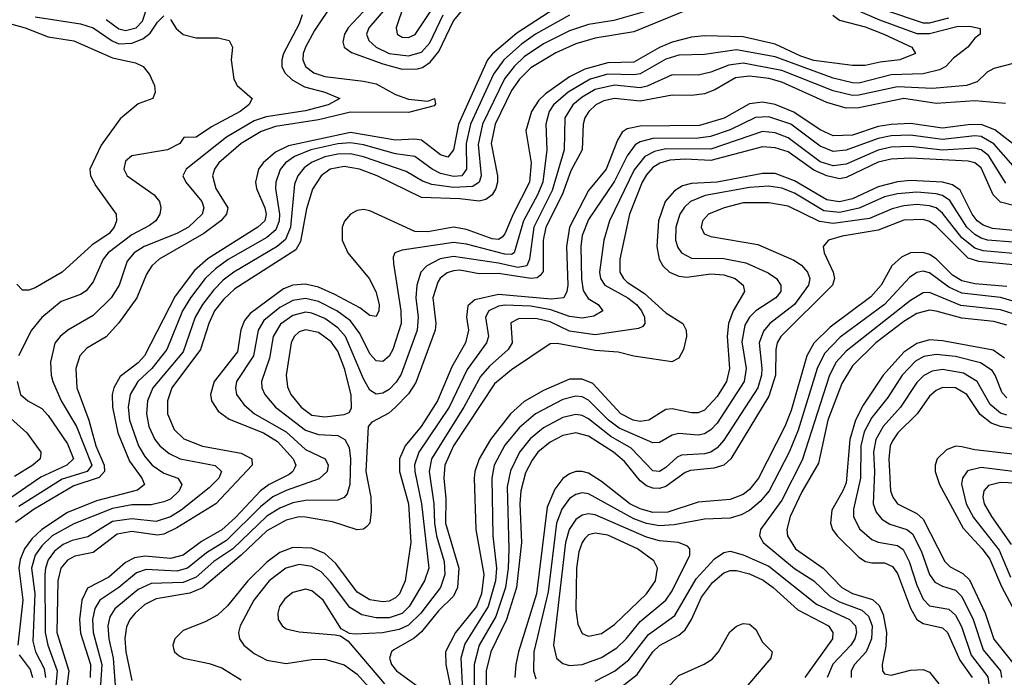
# Model space of a CAD drawing. Header units: inches. Extents: x 501365 to 657855, y 482276 to 547543.
# Tile 353 of 656: x 614381 to 617442, y 494930 to 496975. Entities that reach past the tile are written whole.
import ezdxf

# ---------------------------------------------------------------- set-up
doc = ezdxf.new("R2010")
doc.units = ezdxf.units.IN
doc.header["$MEASUREMENT"] = 0
doc.layers.add('A6419', color=7, linetype='Continuous')

msp = doc.modelspace()

# ---------------------------------------------------------------- linework, layer by layer
at = {"layer": 'A6419', "color": 5}
for points, elevation in [([(614650, 496975.6), (614690, 496946.6), (614710, 496941.2), (614743.9, 496950), (614763.2, 496970), (614795.8, 497070)], 2360), ([(615357.3, 497030), (615298.1, 496941.9), (615269.5, 496890), (615262.6, 496870), (615262, 496850), (615269.7, 496830), (615295.3, 496810), (615330, 496798.5), (615450, 496784.1), (615490, 496775.2), (615550, 496742.6), (615590, 496728.1), (615650, 496722), (615670.4, 496730), (615673.6, 496713.6), (615670, 496707.7), (615590, 496687), (615410, 496687.2), (615310, 496664), (615176.7, 496643.3), (615132.1, 496627.9), (615069.7, 496590), (615000.8, 496530), (614987, 496510), (614980.8, 496490), (614991.3, 496450), (615028.4, 496390), (615024.2, 496370), (615007.1, 496350), (614953.4, 496310), (614815.2, 496230), (614792, 496210), (614775.7, 496184.3), (614746.1, 496110), (614690, 496032), (614650, 495989.4), (614590, 495954.1), (614568.2, 495930), (614555.8, 495890), (614559.5, 495830), (614596.1, 495730), (614618, 495650), (614644, 495590), (614645.5, 495570), (614628.9, 495551.1), (614550, 495525.8), (614426.6, 495453.4), (614368.7, 495411.3)], 2380), ([(616044.4, 497010), (615926.9, 496933.1), (615851.2, 496868.8), (615835.4, 496850), (615745.7, 496650), (615729.5, 496570.5), (615711.9, 496548.1), (615690, 496555.3), (615630, 496600.1), (615610, 496603.4), (615550, 496600), (615410, 496624.7), (615217.1, 496582.9), (615176.9, 496563.1), (615137.9, 496530), (615123.6, 496510), (615114.3, 496470), (615117.6, 496450), (615143.9, 496390), (615147.8, 496370), (615143.1, 496350), (615121.5, 496330), (614967.6, 496232.4), (614924.8, 496195.2), (614864.3, 496115.7), (614769.1, 495930), (614750, 495907.7), (614694.2, 495865.8), (614673.6, 495830), (614669.3, 495810), (614670.3, 495770), (614686.1, 495690), (614722.7, 495602.7), (614760.8, 495550), (614769.6, 495530), (614747.6, 495512.4), (614620.7, 495479.3), (614530, 495442.5), (614450.1, 495389.8), (614419.2, 495360.8), (614396.6, 495330), (614383.4, 495296.6), (614379, 495270), (614391.7, 495170), (614375.4, 495030)], 2420), ([(616970.6, 497010.6), (617054.4, 496974.4), (617170, 496932.3), (617210, 496931.8), (617294.3, 496954.3), (617335.1, 496955.1), (617367.5, 496947.5), (617366.9, 496930), (617350, 496917.8), (617328.7, 496890), (617284.2, 496855.8), (617259.8, 496830), (617240.3, 496819.7), (617190, 496806.5), (617090, 496803.2), (616990, 496777.7), (616970, 496778.3), (616910, 496792.9), (616730, 496859.2), (616610, 496881.2), (616510, 496866.4), (616430, 496864.5), (616390, 496852.4), (616310, 496807.2), (616290, 496803.4), (616210, 496806.2), (616154.6, 496790), (616086.8, 496750), (616040.4, 496710), (616027.4, 496690), (616016.7, 496650), (616020.4, 496570), (616007.1, 496470), (615991.3, 496430), (615948, 496350), (615918.8, 496250), (615910, 496245), (615890, 496246.5), (615770, 496277.2), (615730, 496282.5), (615570, 496258.5), (615547.6, 496250), (615542.8, 496237.2), (615543.1, 496216.9), (615566.3, 496070), (615566.9, 496030), (615541.8, 495950), (615530, 495928.7), (615510, 495912.2), (615490, 495914), (615470, 495936.4), (615438.9, 495998.9), (615410, 496039.2), (615367.6, 496070), (615310, 496099), (615270, 496108.3), (615230, 496101.5), (615190, 496080.7), (615140.5, 496039.5), (615122.9, 496010), (615108.3, 495930), (615055.9, 495850), (615052.1, 495830), (615055.5, 495810), (615078.3, 495778.3), (615111.5, 495750), (615210, 495693.4), (615270, 495638.7), (615330.9, 495610), (615340.7, 495590), (615337.3, 495570), (615312.5, 495547.5), (615210, 495511.3), (615168.5, 495491.5), (615130, 495460.4), (615024.4, 495355.6), (614962.2, 495317.8), (614903.1, 495270), (614870, 495260.1), (614774.3, 495265.7), (614744.8, 495255.2), (614690, 495209.7), (614630.4, 495170), (614615.4, 495144.6), (614607.5, 495110), (614609.6, 495070), (614636.9, 494970), (614631.6, 494890)], 2540), ([(615464.4, 497015.6), (615402.5, 496950), (615391.3, 496930), (615386.4, 496906.4), (615390.1, 496890), (615412.9, 496872.9), (615510, 496837.9), (615570, 496821.5), (615617.9, 496822.1), (615633.4, 496826.6), (615657.4, 496842.6), (615683.9, 496876.1), (615730, 496972), (615762.5, 497010)], 2420), ([(615518.8, 497010), (615467, 496950), (615459.7, 496930), (615466.5, 496910), (615489.6, 496890), (615530.2, 496870), (615590, 496862.4), (615630, 496873.9), (615656.7, 496903.3), (615698.1, 496990)], 2440), ([(615576.8, 497023.2), (615551.7, 496950), (615554.3, 496930), (615570, 496920.8), (615590, 496920.1), (615610.8, 496929.2), (615674.7, 497025.3)], 2460), ([(614850, 496976), (614867.5, 496947.5), (614890, 496928.8), (614930, 496919), (614998.8, 496918.8), (615032.4, 496910), (615042.6, 496890), (615039, 496850), (615047.4, 496790), (615057.4, 496770), (615104.6, 496730), (615094.2, 496710), (615066.3, 496690), (614978, 496642), (614930, 496609.3), (614891.7, 496608.3), (614878.9, 496590), (614841.1, 496570), (614730, 496551.3), (614710, 496535.1), (614705.5, 496510), (614716, 496490), (614799, 496430), (614816.3, 496410), (614820.1, 496390), (614816.6, 496370), (614804.5, 496350), (614785.2, 496334.8), (614730, 496306.1), (614656.7, 496250), (614641, 496230), (614610, 496160.3), (614587.8, 496132.2), (614570, 496120.8), (614510, 496098.7), (614450, 496049.3), (614417.8, 496010), (614377.5, 495930)], 2340), ([(615259.5, 496990), (615250, 496962.5), (615201.7, 496870), (615196, 496850), (615196.5, 496830), (615205.2, 496810), (615228.5, 496788.5), (615266.4, 496766.4), (615330.4, 496750), (615376.9, 496730), (615340.2, 496710), (615270, 496691.2), (615147.4, 496672.6), (615110, 496660.1), (615024.4, 496610), (614898.6, 496510), (614888.1, 496490), (614897.5, 496470), (614947.7, 496410), (614953.7, 496390), (614948.5, 496370), (614905.9, 496330), (614869.5, 496310), (614768.3, 496270), (614737.2, 496250), (614715.8, 496224.2), (614690.9, 496150), (614665.4, 496110), (614610, 496054.9), (614530.7, 496009.3), (614507.1, 495990), (614491.2, 495968.8), (614477.2, 495910), (614479.2, 495870), (614484.9, 495850), (614510.1, 495789.9), (614558.3, 495710), (614605.8, 495590), (614590.8, 495570), (614513.5, 495546.5), (614378.9, 495461.1)], 2360), ([(616090, 496989), (615984.9, 496930), (615941.2, 496898.8), (615886.7, 496850), (615853.9, 496806.1), (615782.4, 496650), (615769.5, 496590), (615770.3, 496510), (615756.2, 496490), (615730, 496487.3), (615690, 496497.3), (615663.7, 496510), (615609.5, 496549.5), (615550, 496557.9), (615450, 496585.8), (615410, 496592.6), (615370, 496588.6), (615286.8, 496570), (615235.4, 496550), (615207.2, 496530), (615190.9, 496509.1), (615177.8, 496470), (615176.8, 496450), (615188.7, 496370), (615187.9, 496350), (615178.1, 496321.9), (615150, 496297.8), (615030, 496229), (614990, 496200.1), (614958.4, 496170), (614912.1, 496110), (614887.6, 496070), (614838.6, 495950), (614792.2, 495890), (614748.7, 495850), (614724.6, 495810), (614718.6, 495770), (614722.5, 495730), (614750.4, 495650), (614770, 495616.6), (614792.8, 495590), (614830, 495565.5), (614872.6, 495550), (614885.7, 495530), (614877, 495510), (614850, 495484.4), (614830, 495475.7), (614790, 495466.6), (614730, 495466.2), (614670, 495454.8), (614550, 495407.6), (614482, 495370), (614450, 495339.4), (614429.6, 495310), (614418.1, 495270), (614428.3, 495190), (614422.5, 495042.5), (614430.3, 495010), (614457.5, 494957.5), (614461.8, 494930)], 2440), ([(614430, 496984.1), (614570, 496962.6), (614610, 496949.5), (614669.1, 496909.1), (614690, 496900.5), (614730, 496901.7), (614764.6, 496915.4), (614786.7, 496933.3), (614810, 496967.8), (614830, 496987.4)], 2340), ([(616330, 497001.1), (616227.8, 496972.2), (616150, 496960.4), (616090, 496940.2), (616010, 496900.3), (615950, 496860), (615918.3, 496830), (615888.9, 496791.1), (615820.5, 496650), (615806.7, 496586.7), (615815.6, 496490), (615809.4, 496470), (615790, 496456.3), (615730, 496453.4), (615662.5, 496462.5), (615633.2, 496473.2), (615582.6, 496502.6), (615450, 496549.1), (615410, 496557.8), (615370, 496556.8), (615330, 496548.4), (615288.8, 496531.2), (615265.9, 496514.1), (615246.5, 496490), (615235.9, 496464.1), (615222.9, 496330), (615208.1, 496291.9), (615181.6, 496270), (615046.7, 496190), (615014.4, 496165.6), (614984.9, 496135.1), (614950, 496090), (614927.3, 496050), (614890, 495941.9), (614795.2, 495830), (614778.8, 495790), (614776.1, 495750), (614783, 495710), (614801.4, 495670), (614816.6, 495650), (614845.9, 495625.9), (614880.6, 495610), (614989.3, 495589.3), (615009, 495570), (615000.5, 495550), (614970, 495519), (614883.8, 495450), (614850, 495429.3), (614805.5, 495414.5), (614730, 495422.6), (614670, 495414.7), (614593.4, 495366.6), (614544.3, 495355.7), (614516.3, 495343.7), (614490, 495322.2), (614470, 495295.7), (614461.4, 495270), (614460.1, 495250), (614460.9, 495070), (614469, 495030), (614498.2, 494950), (614483.9, 494790)], 2460), ([(616450, 497003.1), (616290, 496937.5), (616170, 496918), (616110, 496899.8), (616048.4, 496871.6), (615970, 496825.1), (615934.9, 496790), (615910, 496754.7), (615859.7, 496650), (615847, 496590), (615866.9, 496490), (615866.5, 496470), (615861.5, 496450), (615850, 496430.8), (615830, 496415.6), (615810, 496410.5), (615750, 496418.5), (615630, 496421.8), (615492.5, 496490), (615437.3, 496510), (615390, 496518.5), (615346.7, 496510), (615318.1, 496490), (615291.6, 496448.4), (615273.1, 496386.9), (615254.5, 496285.5), (615240, 496260), (615050, 496137.8), (615014.8, 496105.2), (614987.5, 496070), (614969.1, 496030), (614943.2, 495950), (614854.3, 495830), (614840.5, 495790), (614841.3, 495750), (614861.3, 495701.3), (614891.8, 495671.8), (614949.4, 495649.4), (615070, 495626.8), (615102.8, 495610), (615104.6, 495590), (614990.7, 495470), (614870, 495395.4), (614830, 495375.6), (614810, 495372.1), (614730, 495383.4), (614684.2, 495375.8), (614610, 495318.4), (614552.6, 495307.4), (614530, 495294.8), (614509.8, 495270), (614499.7, 495230), (614496.8, 495070), (614534.4, 494950), (614519.2, 494830)], 2480), ([(616908.8, 496988.8), (616930, 496973.3), (617010, 496952.5), (617067.1, 496930), (617154.3, 496890), (617165.6, 496870), (617117.6, 496850), (617056.5, 496843.5), (617010, 496832.9), (616970, 496832.7), (616850, 496848.7), (616810, 496862), (616730, 496898.8), (616630, 496921.7), (616510, 496925.4), (616470, 496921.2), (616410, 496905.3), (616370, 496888.2), (616290, 496842.6), (616210, 496840.9), (616138.3, 496821.7), (616090, 496797.9), (616015.8, 496744.2), (615995.1, 496724.9), (615972.3, 496690), (615954.6, 496630), (615971, 496530), (615966.3, 496470), (615915.5, 496370), (615890, 496309.4), (615881, 496299), (615870, 496291.3), (615850, 496293.2), (615770, 496322.7), (615730, 496330.2), (615650, 496315), (615610, 496316.2), (615470, 496381.1), (615450, 496385.4), (615430, 496382.2), (615410.1, 496369.9), (615391.6, 496348.4), (615383.9, 496330), (615384, 496290), (615401, 496250), (615468.1, 496170), (615488.8, 496130), (615498.8, 496090), (615497.9, 496070), (615490, 496052.3), (615470, 496055.4), (615439.2, 496079.2), (615360.8, 496120.8), (615310, 496142.9), (615270, 496153.2), (615230, 496149.2), (615202, 496138), (615098, 496062), (615080.6, 496039.4), (615069, 496011), (615058, 495942), (614985.7, 495850), (614974.2, 495810), (614977.4, 495790), (614998.2, 495758.2), (615032.8, 495732.8), (615139.2, 495690), (615183.3, 495663.3), (615232, 495610), (615239.5, 495590), (615236.9, 495583.1), (615230.5, 495570), (615218.6, 495561.4), (615156.9, 495530), (615130, 495510.4), (615052.7, 495427.3), (615010, 495388.6), (614947.1, 495352.9), (614890, 495309.7), (614850, 495299.7), (614770, 495307.4), (614737.9, 495302.1), (614710, 495287), (614658.3, 495241.7), (614592.7, 495207.3), (614574.9, 495170), (614566.9, 495110), (614570, 495067.1), (614601.8, 494970), (614600.9, 494930)], 2520), ([(617070, 497005.6), (617190, 496965.2), (617210, 496965.6), (617270, 496980.9)], 2560), ([(614350, 496963.6), (614399, 496950), (614470, 496921.9), (614550, 496909.6), (614670, 496856.6), (614741.1, 496841.1), (614765.7, 496830), (614784.6, 496804.6), (614800.9, 496770), (614802.6, 496750), (614795.5, 496730), (614750, 496713), (614693.5, 496666.5), (614635.1, 496584.9), (614599.5, 496510), (614601.9, 496490), (614618.4, 496458.4), (614681.1, 496370), (614682.8, 496350), (614675, 496330), (614659.9, 496310), (614605.8, 496274.2), (614513.4, 496190), (614430, 496141.8), (614410, 496133.9), (614390, 496134.2), (614372.9, 496152.9)], 2320), ([(617470, 496838.7), (617410, 496823.6), (617388.3, 496811.7), (617358.1, 496781.9), (617324.9, 496770), (617219.3, 496760.7), (617110, 496766.7), (616990, 496739.9), (616970, 496739.3), (616910, 496753.8), (616750, 496817.3), (616630, 496839.6), (616585.9, 496834.1), (616530, 496812.3), (616490, 496802.2), (616410, 496803.7), (616332.1, 496767.9), (616310, 496762.8), (616230, 496771.5), (616170, 496757.7), (616130, 496734.5), (616101.3, 496710), (616075.6, 496670), (616073.5, 496570), (616036.1, 496443.9), (615979.2, 496330), (615966.6, 496230), (615957.5, 496210), (615930, 496204.2), (615870, 496218.1), (615730, 496238.3), (615688.9, 496231.1), (615647.5, 496210), (615628.8, 496190), (615615.5, 496150), (615612.5, 496110), (615620.3, 496050), (615616.5, 496010), (615567.2, 495872.8), (615552, 495848), (615530, 495825.4), (615510, 495813.6), (615490, 495810.7), (615470, 495823.1), (615450, 495858.1), (615393.8, 495990), (615370, 496016.7), (615330, 496045.6), (615290, 496062.9), (615270, 496065.3), (615230, 496055.2), (615191.7, 496028.3), (615169, 495990), (615157.7, 495922.3), (615133.3, 495850), (615134.4, 495830), (615143.3, 495810), (615176.7, 495770), (615270, 495698.7), (615310, 495685), (615370, 495682.3), (615391.8, 495670), (615405.1, 495645.1), (615409.5, 495610), (615407.4, 495530), (615398.9, 495501.1), (615390, 495489.4), (615370, 495481.1), (615270, 495480.2), (615230, 495472.7), (615190, 495456.6), (615150, 495430.9), (615044.1, 495330), (614985.1, 495290), (614930, 495241.7), (614890, 495225.6), (614790, 495221.5), (614750, 495203), (614676.7, 495143.3), (614661.5, 495118.5), (614655.3, 495090), (614658.5, 495050), (614672.4, 494990), (614678.9, 494890)], 2560), ([(617445.4, 496714.6), (617350, 496722.6), (617230, 496714.5), (617130, 496729.6), (616990, 496701), (616950, 496700), (616890, 496717.9), (616750, 496781), (616710, 496792), (616650, 496799.8), (616606.2, 496793.8), (616542.7, 496757.3), (616510, 496744.5), (616470, 496739.2), (616410, 496740.7), (616310, 496721.9), (616230, 496729.7), (616197.4, 496722.6), (616172.4, 496710), (616150.4, 496690), (616138.1, 496670), (616132.5, 496650), (616130, 496570), (616094.4, 496505.6), (616067.6, 496430), (616017, 496330), (616008.6, 496290), (616008.3, 496191.7), (615999.8, 496180.2), (615990, 496172.3), (615969.9, 496170.1), (615870, 496185.5), (615810, 496184.9), (615750, 496195.9), (615730, 496194.7), (615710, 496188.4), (615688.9, 496171.1), (615681.3, 496158.7), (615665.6, 496110), (615674.6, 496030), (615672.6, 496010), (615613, 495847), (615590, 495812.1), (615550, 495770.7), (615528.6, 495751.4), (615476.4, 495723.6), (615464.6, 495710), (615457.9, 495570), (615472.7, 495490), (615473.7, 495446.3), (615470.1, 495410), (615460.8, 495399.2), (615450, 495391.3), (615430, 495388.9), (615353.4, 495413.4), (615270, 495428.5), (615250, 495429), (615210, 495418.9), (615150, 495385.4), (615069.9, 495310.1), (614950, 495208.5), (614910, 495191.8), (614805.5, 495174.5), (614770, 495156.2), (614740.5, 495130), (614724, 495110), (614713, 495087), (614708.5, 495051.5), (614711.8, 495010), (614730, 494920.2)], 2580), ([(617490, 496572.1), (617412.8, 496632.8), (617370, 496648.7), (617330, 496648.2), (617250, 496637.4), (617150, 496652.2), (617090, 496648.9), (617050, 496643.2), (616970, 496616.1), (616910, 496614.3), (616870, 496632.3), (616787.4, 496687.4), (616730, 496711.6), (616690, 496718.5), (616650, 496713.8), (616571.6, 496668.4), (616494.1, 496645.9), (616310, 496644), (616270, 496635.7), (616254.7, 496625.3), (616239.5, 496600.5), (616204.2, 496510), (616150, 496443.5), (616090.9, 496330), (616080.8, 496270), (616084.9, 496150), (616082.5, 496130), (616072.8, 496110), (616034, 496106), (615870, 496120.9), (615796.4, 496103.6), (615774.5, 496085.5), (615770.1, 496050), (615776.8, 496010), (615767.5, 495970), (615724.8, 495895.2), (615679.8, 495790), (615629.5, 495710), (615579.4, 495650), (615561.6, 495610), (615561.9, 495570), (615590.3, 495470), (615597.6, 495350), (615579.4, 495230), (615561.9, 495190), (615550, 495177), (615530, 495167.5), (615510, 495165.5), (615470, 495170.9), (615430, 495195), (615364, 495284), (615330, 495315), (615290, 495331.9), (615230, 495333.8), (615190, 495317.9), (615150, 495288.2), (615090.7, 495230), (615027.6, 495152.4), (614996, 495124), (614957.5, 495102.5), (614890, 495075.4), (614863.5, 495050), (614857.5, 495030), (614859.8, 495019.8), (614862.5, 495010), (614877.1, 494997.1), (614890.4, 494990), (614970, 494973.1), (615010, 494959.4), (615070, 494922)], 2620), ([(617470, 496521.2), (617409.6, 496589.6), (617370, 496611.9), (617350, 496614), (617250, 496602.6), (617150, 496616.5), (617090, 496614.1), (617050, 496606.1), (616950, 496569.7), (616910, 496565.1), (616870, 496581.9), (616778.8, 496650), (616710, 496673.5), (616668.6, 496671.4), (616590, 496632.3), (616528.3, 496611.7), (616490, 496606.7), (616350, 496605.2), (616310, 496595.7), (616294.4, 496585.6), (616270, 496552.2), (616230, 496473.1), (616150, 496354.3), (616130, 496304), (616125.9, 496270), (616128.1, 496168.1), (616133, 496133.1), (616148.1, 496108.1), (616179.7, 496090), (616194, 496070), (616166.5, 496053.5), (616130, 496047.1), (616090, 496052.1), (616032.8, 496072.8), (615970, 496084.1), (615890, 496087.9), (615870, 496084.2), (615840.1, 496070), (615829.1, 496050), (615838.3, 495990), (615832.6, 495970), (615772.1, 495887.9), (615716.4, 495770), (615621.8, 495630), (615609.2, 495590.8), (615609.6, 495570), (615630.8, 495470), (615653, 495270), (615640.2, 495230), (615592.4, 495150), (615570, 495129.2), (615530, 495115), (615490, 495115), (615444.5, 495124.5), (615407.2, 495147.2), (615347.6, 495227.6), (615318.1, 495258.1), (615290, 495274.7), (615250, 495281), (615208.3, 495270), (615156.5, 495230), (615109, 495170), (615066.9, 495090), (615062, 495070), (615065, 495050), (615078.5, 495030), (615110, 495004.5), (615150, 494983.4), (615210, 494972.9), (615290, 494985.3), (615330, 494986.4), (615390, 494969.2), (615430, 494939.9), (615500.9, 494860.9)], 2640), ([(617446.7, 496466.7), (617393.1, 496553.1), (617370, 496570.6), (617350, 496575.5), (617250, 496569.3), (617150, 496581.1), (617090, 496578.8), (617050, 496569.2), (616950, 496525.9), (616910, 496520.3), (616870, 496532.9), (616770, 496607.9), (616730, 496622.9), (616690, 496627.3), (616530, 496572.6), (616390, 496573.1), (616354.3, 496565.7), (616324.7, 496550), (616291.4, 496508.6), (616214.5, 496350), (616197, 496290), (616183.9, 496190), (616186.9, 496170), (616200.1, 496150), (616272, 496110), (616299.2, 496090), (616314.8, 496070), (616323.4, 496050), (616325.1, 496030), (616318.7, 496021.3), (616305.3, 496014.7), (616170, 495995.3), (616090, 496007), (616030, 496035.7), (615990, 496045.4), (615934, 496046), (615907.7, 496032.3), (615912.5, 495970), (615900.1, 495950), (615841.9, 495898.1), (615813.9, 495866), (615762.4, 495770), (615661.8, 495610), (615654.5, 495570), (615668.7, 495470), (615671.1, 495410), (615677.3, 495370), (615700.6, 495290), (615703.1, 495250), (615689.8, 495210), (615628, 495130), (615590, 495092.6), (615561.2, 495078.8), (615509.1, 495069.1), (615424.1, 495064.1), (615406.3, 495066.3), (615381.2, 495081.2), (615324.6, 495170), (615290, 495199.2), (615270, 495204.5), (615230, 495194.3), (615205.8, 495174.2), (615189.5, 495150), (615183.7, 495130), (615185, 495110), (615196.9, 495090), (615210, 495081.3), (615250, 495071.3), (615362.3, 495062.3), (615378.9, 495058.9), (615402.6, 495042.6), (615515.5, 494910)], 2660), ([(617567.3, 496372.7), (617430, 496407.6), (617407, 496430), (617370, 496514.1), (617350.4, 496530.4), (617330, 496535.7), (617150, 496544.8), (617090, 496541.8), (617050, 496532), (616950, 496484.1), (616930, 496480.3), (616890.3, 496489.7), (616850, 496506.7), (616770, 496563.8), (616730, 496576.6), (616690, 496579.7), (616530, 496537.4), (616450, 496541.3), (616401.9, 496538.1), (616370.9, 496529.1), (616350, 496515), (616330, 496493.1), (616316.6, 496470), (616277, 496370), (616247.1, 496230), (616247.1, 496190), (616257.9, 496170), (616270, 496159.3), (616323.3, 496123.3), (616390, 496063.3), (616442.3, 496030), (616453.2, 496010), (616454.6, 495990), (616444.4, 495950), (616430, 495922.3), (616408.7, 495911.3), (616290, 495929), (616241.7, 495941.7), (616170, 495946), (616051.7, 495968.3), (616030, 495967.5), (615910, 495886.5), (615857.4, 495842.6), (615729.7, 495650.2), (615702.7, 495590), (615699.6, 495550), (615705.9, 495485.9), (615705.5, 495410), (615746.1, 495270), (615742.8, 495210), (615730, 495183.1), (615683.1, 495136.9), (615630, 495071.2), (615608.1, 495051.9), (615544, 495016), (615537.1, 495010), (615530.9, 494990), (615536.7, 494970), (615552.4, 494950), (615621, 494901)], 2680), ([(617470, 496319.2), (617405.7, 496325.7), (617376, 496336), (617357.5, 496350), (617341.7, 496370), (617305.2, 496445.2), (617281.3, 496461.3), (617250, 496469.4), (617150, 496475.4), (617110, 496471.4), (617050, 496455.7), (616970, 496418.4), (616930, 496408.6), (616890, 496414.7), (616790, 496474.2), (616730, 496497.2), (616690, 496497.3), (616550, 496469.6), (616470, 496465.3), (616442, 496458), (616416.7, 496443.3), (616388.3, 496410), (616367.4, 496350), (616361.5, 496270), (616369, 496230), (616380.3, 496210), (616401.5, 496190), (616430, 496177.3), (616455, 496175), (616530, 496184.6), (616570, 496182.2), (616605.7, 496170), (616630.7, 496150), (616634.8, 496130), (616599.2, 496070), (616584.4, 496030), (616580.3, 495990), (616587.5, 495890), (616578.1, 495850), (616550, 495803), (616510, 495761.4), (616490, 495753.1), (616470, 495752.6), (616410, 495764.7), (616390, 495762.8), (616337.1, 495730), (616310, 495725.9), (616288, 495730), (616249.6, 495750), (616163.4, 495843.4), (616130, 495857.5), (616090, 495857.1), (616010, 495821.9), (615950, 495788.4), (615907.3, 495750), (615845.1, 495670), (615809.2, 495610), (615796.3, 495570), (615794.6, 495550), (615799.7, 495390), (615824.7, 495250), (615816.8, 495190), (615801.9, 495150), (615735.7, 495070), (615704.6, 495010), (615705.7, 494970), (615747.4, 494770)], 2720), ([(617470, 496283.1), (617390, 496290), (617370, 496295.7), (617350, 496307.1), (617325.7, 496330), (617273.1, 496413.1), (617250, 496428.3), (617230, 496434), (617170, 496439.3), (617110, 496434.1), (617070, 496423.9), (616991.2, 496388.8), (616930, 496375.8), (616881.2, 496381.2), (616790, 496435.6), (616750, 496450.8), (616710, 496457), (616650, 496453.8), (616511.7, 496428.3), (616466.3, 496410), (616447.5, 496392.5), (616433.4, 496370), (616420.8, 496330), (616419.9, 496290), (616426.9, 496266.9), (616438.8, 496250), (616470, 496234), (616570, 496232.8), (616639, 496219), (616707.9, 496187.9), (616734, 496170), (616747.8, 496150), (616746.9, 496130), (616732.1, 496110), (616669.2, 496070), (616649.6, 496050.3), (616635.2, 496024.8), (616626.3, 495973.7), (616639.8, 495890), (616633, 495850), (616550, 495720.3), (616530, 495699.9), (616510, 495687.8), (616490, 495683.3), (616430, 495688.2), (616410, 495683.3), (616370, 495660.3), (616350, 495659.7), (616245, 495705), (616211.9, 495730), (616150, 495792), (616130, 495801.9), (616110, 495804.3), (616070, 495793.9), (615984.5, 495750), (615933.6, 495706.4), (615890, 495652.1), (615856.7, 495590), (615849.2, 495550), (615852.5, 495370), (615863.3, 495270), (615860.3, 495230), (615838.1, 495150), (615765.5, 495034.5), (615753.2, 494990), (615758.4, 494890)], 2740), ([(617470, 496247.9), (617376.7, 496256.7), (617350, 496264.3), (617310, 496297), (617250, 496373.9), (617230, 496389.7), (617210, 496396.8), (617170, 496400.6), (617130, 496396.3), (617093.5, 496386.5), (617022.6, 496357.4), (616910, 496341.6), (616867.4, 496347.4), (616770, 496395.7), (616710, 496405.8), (616630, 496405.8), (616571.2, 496390), (616522.7, 496370), (616504.1, 496350), (616499.8, 496330), (616509.3, 496309.3), (616530, 496300.7), (616676.1, 496276.1), (616787.3, 496227.3), (616811.3, 496211.3), (616830.5, 496190), (616837.3, 496170), (616833, 496150), (616789.4, 496090), (616712.9, 496030), (616693.3, 496006.7), (616680.3, 495970), (616687.9, 495890), (616687.1, 495870), (616675.8, 495830), (616570, 495667.4), (616550, 495643.4), (616530.1, 495630), (616510, 495624.9), (616439.1, 495620.9), (616425.3, 495614.7), (616390, 495582.2), (616370.1, 495570), (616350, 495572.5), (616282.4, 495642.4), (616219.2, 495679.2), (616150, 495734.5), (616130, 495744.8), (616110, 495748), (616070, 495738.6), (616010, 495705.9), (615968.4, 495671.6), (615934.8, 495630), (615907.3, 495572.7), (615897, 495523), (615902.4, 495330), (615900.3, 495270), (615891.8, 495210), (615861, 495119), (615810.2, 495029.8), (615794.1, 494970), (615794.2, 494890)], 2760), ([(617470, 496212.8), (617363.3, 496223.4), (617330, 496233.2), (617230, 496333.4), (617210, 496347.2), (617190, 496354.2), (617130, 496351.3), (617050, 496320.6), (616937.7, 496302.3), (616895.6, 496290), (616878.8, 496270), (616882.1, 496250), (616909.7, 496190), (616913.8, 496170), (616908.2, 496150), (616747.1, 495990), (616736.2, 495970), (616732.2, 495950), (616730.4, 495870), (616710, 495804.3), (616592.3, 495610), (616570.1, 495590), (616539.1, 495580.9), (616466.6, 495573.4), (616450, 495566.8), (616390, 495524), (616370, 495517.7), (616350, 495518.3), (616330, 495525.6), (616310, 495540.9), (616261.3, 495601.3), (616226.8, 495630), (616150, 495680.3), (616110, 495690.8), (616070, 495682.1), (616030, 495661.4), (615992.1, 495630), (615974.1, 495605.9), (615954.1, 495565.9), (615939.3, 495510), (615936.2, 495470), (615941.4, 495350), (615925.9, 495210), (615894.5, 495110), (615845.9, 495010), (615831.9, 494950), (615831.7, 494890)], 2780), ([(617450, 496145), (617350, 496153.9), (617310, 496163), (617281.2, 496181.2), (617230, 496231.5), (617210, 496244.5), (617188.3, 496251.6), (617150, 496249.9), (617122.9, 496237.1), (617092.4, 496210), (617058.9, 496150), (617027, 496113), (616900.6, 496019.4), (616850, 495969.1), (616828.2, 495930), (616779.6, 495760.4), (616759.9, 495710), (616678.3, 495550), (616650, 495513.8), (616630, 495498.3), (616590, 495483.5), (616490, 495474.7), (616395.9, 495444.1), (616350, 495443.2), (616310, 495453.8), (616278, 495470), (616190, 495539.3), (616150, 495564.7), (616130, 495570.6), (616110, 495570.3), (616090, 495562.9), (616070, 495548.6), (616044.6, 495515.4), (616021.1, 495459), (615987.5, 495190), (615932.1, 495010), (615923.6, 494970), (615920.2, 494930)], 2820), ([(617490, 496094), (617430, 496111.1), (617310, 496124.6), (617270, 496143.1), (617210, 496187.5), (617190, 496192.9), (617170, 496189.5), (617147, 496173), (617070, 496089.1), (616931.9, 495988.1), (616883, 495937), (616860, 495890), (616800.8, 495699.2), (616773.7, 495630), (616711.5, 495510), (616683, 495477), (616650, 495449.2), (616624.2, 495435.8), (616590, 495425.6), (616510, 495421.7), (616415.4, 495404.6), (616370, 495401.1), (616330, 495408.3), (616290, 495422.7), (616150, 495500.6), (616130, 495503.6), (616110, 495499.2), (616090, 495485.8), (616066.5, 495453.5), (616050, 495409.8), (616024, 495196), (615979.8, 495010), (615978.1, 494950), (615985.5, 494925.5)], 2840), ([(617470, 496060.6), (617430, 496072.7), (617306.7, 496086.7), (617210, 496126.7), (617190, 496125.8), (617150, 496102.4), (616950, 495944.4), (616919.6, 495910), (616898.9, 495870), (616814.1, 495605.9), (616750, 495481.5), (616684.7, 495390), (616681, 495370), (616692.4, 495350), (616790, 495268.2), (616849.9, 495229.8), (616901.2, 495181.2), (616930, 495165), (616999.3, 495139.3), (617020.4, 495120.4), (617031.3, 495090), (617029.3, 495050), (617012.7, 495010), (616976.5, 494970), (616966, 494950), (616966.5, 494930)], 2860), ([(617450, 496025.6), (617410, 496036.3), (617310, 496046.6), (617230, 496069), (617210, 496071.7), (617170, 496061.7), (617130, 496036.8), (617042.5, 495970), (616970, 495898.4), (616936.6, 495843.4), (616894, 495730), (616864.1, 495595.9), (616813, 495507), (616776.4, 495430), (616765.6, 495390), (616767.9, 495370), (616793.5, 495330), (616879.3, 495270), (616936.9, 495210), (616970.5, 495190.5), (617032.3, 495172.3), (617053.3, 495153.3), (617065.5, 495125.5), (617075.7, 495070), (617073.3, 495026.7), (617062, 494970), (617063, 494950), (617070, 494941.2), (617090, 494936.6), (617150, 494952.7), (617190, 494954.4), (617210, 494946.3), (617239, 494910)], 2880), ([(617443, 495923), (617407.8, 495947.8), (617250, 495976.7), (617210, 495979.8), (617170, 495968.5), (617130, 495941.6), (617065.6, 495870), (617003.5, 495776.5), (616979, 495730), (616961.5, 495670), (616950, 495535.5), (616940.4, 495510), (616905.6, 495450), (616901.8, 495410), (616908.5, 495390), (616922.4, 495370), (616990, 495303.4), (617010.9, 495290.9), (617030, 495286.2), (617070, 495285.8), (617095, 495275), (617110, 495253.5), (617150, 495145.8), (617170, 495110.1), (617190, 495097.4), (617250, 495084.4), (617265.5, 495070), (617303.7, 494983.7), (617342.3, 494930)], 2920), ([(617450, 495799.3), (617435.3, 495815.3), (617413.9, 495870), (617404.1, 495884.1), (617368.5, 495908.5), (617290, 495927.8), (617230, 495934.4), (617192, 495928), (617166.5, 495913.5), (617124.2, 495870), (617079.5, 495800.5), (617030, 495738.6), (617006, 495694), (616995.8, 495650), (616995.4, 495550), (616973.5, 495453.5), (616973.7, 495430), (616991.9, 495391.9), (617030, 495358.5), (617050.1, 495350.1), (617110, 495340.6), (617127.2, 495327.2), (617146.6, 495290), (617170, 495217.2), (617190, 495173.2), (617210, 495152.7), (617270, 495142.7), (617290, 495123.3), (617308.5, 495088.5), (617338.9, 494998.9), (617391.3, 494931.3), (617393.7, 494910)], 2940), ([(617450, 495745.9), (617430, 495752.1), (617398.5, 495778.5), (617357.7, 495850), (617315.5, 495875.5), (617250, 495887.9), (617217.3, 495882.7), (617191.7, 495868.3), (617170, 495846.8), (617119.4, 495770), (617065.4, 495710), (617042.3, 495670), (617035.7, 495630), (617038.5, 495570), (617034.7, 495470), (617043.4, 495443.4), (617061.8, 495421.8), (617086.5, 495406.5), (617139.5, 495390), (617156.3, 495376.3), (617183.1, 495323.1), (617209.8, 495249.8), (617226.5, 495226.5), (617250, 495213.3), (617290, 495201.7), (617310, 495181.7), (617344.8, 495110), (617375.9, 495015.9), (617430.7, 494950.7), (617433.5, 494930)], 2960), ([(614373.6, 495850), (614384, 495810), (614406.7, 495790), (614450, 495765.9), (614470, 495744.8), (614530, 495655.8), (614548.5, 495610), (614528, 495590), (614447.6, 495552.4), (614340.7, 495479.3)], 2340), ([(617510, 495697.1), (617430.7, 495710), (617400.8, 495720.8), (617367.4, 495747.4), (617325.1, 495810), (617290.6, 495830), (617250, 495831.2), (617230, 495822.4), (617210, 495804.6), (617170.9, 495749.1), (617111.2, 495690), (617094.4, 495665.6), (617087.6, 495650), (617082.6, 495610), (617088, 495510), (617095.5, 495490), (617110.1, 495470), (617170, 495439.4), (617190, 495422.3), (617256.7, 495290), (617274.1, 495274.1), (617313.1, 495253.1), (617333.7, 495233.7), (617382.2, 495130), (617409.2, 495049.2), (617471.5, 494971.5)], 2980), ([(614323.2, 495763.2), (614404.1, 495690), (614447.2, 495630), (614447, 495627), (614445, 495610), (614422.1, 495590), (614365.5, 495554.5)], 2320), ([(617476.4, 495623.6), (617350, 495637.5), (617310, 495646.7), (617290, 495648.7), (617261.9, 495638.1), (617233.3, 495610), (617227, 495590), (617227.6, 495570), (617240.4, 495530), (617314.2, 495394.2), (617373.4, 495330), (617397.3, 495297.3), (617432.9, 495212.9), (617466.9, 495150)], 3020), ([(617470, 495570), (617370, 495583.1), (617328, 495572), (617311.9, 495550), (617308.7, 495531.3), (617323.7, 495470), (617346.8, 495426.8), (617426.1, 495326.1), (617461.5, 495241.5)], 3040), ([(617550, 495530.5), (617430, 495535.9), (617393.4, 495526.6), (617378.7, 495510), (617375.6, 495490), (617379.9, 495470), (617402.4, 495430), (617463.2, 495343.2)], 3060), ([(616170, 494918.7), (616230, 494949.4), (616275.1, 494984.9), (616336.5, 495063.5), (616417.9, 495122.1), (616483.9, 495236.1), (616541.1, 495299), (616570, 495318.4), (616590, 495322.3), (616630, 495311.3), (616710, 495275.8), (616858.2, 495158.2), (616961.1, 495110), (616979.7, 495090), (616982.4, 495070), (616977.5, 495050), (616964.8, 495030), (616909.3, 494970.7), (616891.5, 494930)], 2840), ([(616238.2, 494890), (616300.6, 494939.4), (616350, 495009.3), (616370, 495029.1), (616430, 495061.4), (616450, 495078.2), (616470.1, 495109.9), (616500.4, 495179.6), (616534.5, 495225.5), (616570, 495255.1), (616590, 495262.5), (616610, 495262.6), (616650, 495251.6), (616692.3, 495232.3), (616723.7, 495210), (616800.6, 495140.6), (616896, 495090), (616909.4, 495070), (616907.6, 495050), (616821.9, 494930)], 2820), ([(616351, 494850), (616430, 494935.5), (616509.2, 494970.8), (616533.5, 494986.5), (616553.8, 495010), (616588.8, 495071.2), (616610, 495089.3), (616630, 495097.2), (616650, 495095.3), (616670, 495079.3), (616690, 495039.7), (616720.2, 495010), (616715.8, 494990), (616613.4, 494870)], 2780), ([(614380.2, 495000.2), (614414.2, 494954.2), (614420.9, 494930)], 2420)]:
    msp.add_lwpolyline(points, dxfattribs=dict(at, elevation=elevation))
for points, elevation in [([(615270, 496011.2), (615250, 496004.3), (615234.6, 495990), (615225.6, 495970), (615209.7, 495870), (615213.7, 495833.8), (615224.3, 495810), (615256.6, 495770), (615290, 495745.8), (615330, 495739.8), (615390, 495747.5), (615405.8, 495754.2), (615412.5, 495767.5), (615412.1, 495807.9), (615392.5, 495887.5), (615370, 495944.4), (615350, 495973.3), (615310, 496002.5)], 2580), ([(616150, 495438.4), (616130, 495434.6), (616110, 495420.6), (616089.7, 495390.3), (616078.4, 495350), (616040.6, 495030), (616049.6, 494990), (616070, 494972.9), (616090, 494967.5), (616130, 494969.7), (616190, 494991.8), (616237.6, 495022.4), (616266.5, 495050), (616310, 495103.6), (616389.9, 495170), (616410, 495199.1), (616464.1, 495310), (616464.7, 495330), (616457.8, 495337.8), (616429.5, 495349.5), (616370, 495355), (616330, 495365.9), (616170, 495435.2)], 2860), ([(616170, 495379), (616150, 495373.6), (616138, 495362), (616129.5, 495350), (616119.7, 495320.3), (616112, 495270), (616110, 495141), (616115.9, 495095.9), (616130, 495066.2), (616150, 495057.8), (616190, 495066.3), (616230, 495095), (616329.9, 495190), (616357.4, 495230), (616363.9, 495270), (616352.6, 495292.6), (616301.5, 495330), (616210, 495371.9)], 2880)]:
    msp.add_lwpolyline(points, close=True, dxfattribs=dict(at, elevation=elevation))

doc.saveas('drawing.dxf')
